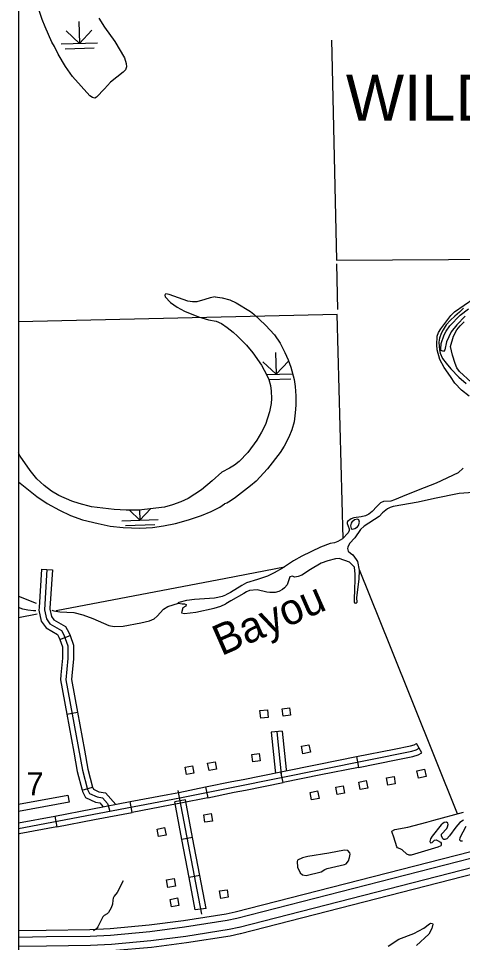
# Model space of a CAD drawing. Extents: x 1084508 to 1142749, y 1057638 to 1093403.
# Drawn here: x 1084508 to 1086423, y 1069080 to 1073059 of the extents above; entities that cross this region are included whole.
import ezdxf

# ---------------------------------------------------------------- set-up
doc = ezdxf.new("R2010")
doc.units = 0
for name, color, linetype in [('19', 7, 'Continuous'), ('2', 7, 'Continuous'), ('31', 7, 'Continuous'), ('32', 7, 'Continuous'), ('35', 7, 'Continuous'), ('4', 7, 'Continuous'), ('44', 7, 'Continuous'), ('45', 7, 'Continuous'), ('47', 7, 'Continuous'), ('5', 7, 'Continuous'), ('56', 7, 'Continuous'), ('7', 7, 'Continuous'), ('9', 7, 'Continuous'), ('DSN_DRFT_Named-Boundary', 7, 'Continuous'), ('Level 9', 7, 'Continuous')]:
    doc.layers.add(name, color=color, linetype=linetype)

msp = doc.modelspace()

# ---------------------------------------------------------------- linework, layer by layer
at = {"layer": '19'}
for p, q in [((1086828.8, 1069564.8), (1085442.6, 1069210.2)), ((1085449.2, 1069184.4), (1086833.1, 1069538.3)), ((1085442.6, 1069210.2), (1085403.4, 1069201.5)), ((1085449.9, 1069184.5), (1085449.2, 1069184.4)), ((1084507.9, 1069129.5), (1084507.9, 1069102.9))]:
    msp.add_line(p, q, dxfattribs=at)
msp.add_lwpolyline([(1084507.9, 1069035.4), (1084629.2, 1069037.4), (1084819.2, 1069039.4), (1084910.5, 1069044.6), (1085081.4, 1069060), (1085232.9, 1069079.7), (1085420.8, 1069108.9), (1085464.5, 1069118.6), (1085465.9, 1069119), (1086747.8, 1069446.9), (1086747.9, 1069447), (1086741.3, 1069472.8), (1085459.3, 1069144.8), (1085458.7, 1069144.7), (1085415.9, 1069135.2), (1085229.1, 1069106.1), (1085078.5, 1069086.5), (1084908.5, 1069071.2), (1084818.3, 1069066), (1084628.8, 1069064.1), (1084507.9, 1069062)], close=True, dxfattribs=at)
for points in [[(1085403.4, 1069201.5), (1085219.6, 1069172.9), (1085071.1, 1069153.6), (1084903.5, 1069138.5), (1084816, 1069133.5), (1084627.9, 1069131.6), (1084507.9, 1069129.5)], [(1084507.9, 1069102.9), (1084628.3, 1069104.9), (1084816.9, 1069106.8), (1084905.5, 1069111.9), (1085074, 1069127.1), (1085223.3, 1069146.5), (1085408.3, 1069175.3), (1085449.9, 1069184.5)]]:
    msp.add_lwpolyline(points, dxfattribs=at)
at = {"layer": '2'}
for points in [[(1086427.3, 1071810.9), (1086409, 1071794.6), (1086389.8, 1071776.7), (1086370.9, 1071759.7), (1086352.8, 1071739.6), (1086339, 1071718.4), (1086331.1, 1071702.1), (1086323, 1071681.7), (1086321, 1071665), (1086321.6, 1071645.8)], [(1086321.6, 1071645.8), (1086323, 1071631.7), (1086326, 1071617.4), (1086337.1, 1071594.5), (1086351.8, 1071574.2), (1086372, 1071550.7), (1086407, 1071514.4), (1086438, 1071486.5)]]:
    msp.add_lwpolyline(points, dxfattribs=at)
at = {"layer": '31'}
for p, q in [((1085965, 1069880.1), (1085974.3, 1069833.9)), ((1085649.3, 1069768.7), (1085640, 1069814.8)), ((1085315, 1069749.5), (1085324.4, 1069703.3)), ((1084998.8, 1069640), (1084989.9, 1069686.2)), ((1084507.9, 1069594.3), (1084664.3, 1069624.2)), ((1084664.3, 1069624.2), (1084673.2, 1069577.9)), ((1084673.2, 1069577.9), (1084510.4, 1069546.9)), ((1084510.4, 1069546.9), (1084507.9, 1069546.4))]:
    msp.add_line(p, q, dxfattribs=at)
for points in [[(1086127.5, 1069912.7), (1086197.9, 1069926.9), (1086213.9, 1069931.3), (1086223.9, 1069936.9)], [(1086247, 1069896), (1086223.9, 1069937)], [(1085433.5, 1069748.9), (1086203.5, 1069903.5), (1086223.1, 1069909), (1086235.7, 1069916)], [(1085965, 1069880.1), (1086127.5, 1069912.7)], [(1086136.7, 1069866.6), (1086208.9, 1069881), (1086231.9, 1069887.5), (1086247, 1069895.9)], [(1085640, 1069814.8), (1085802.5, 1069847.5)], [(1085802.5, 1069847.5), (1085965, 1069880.1)], [(1085974.3, 1069833.9), (1086136.7, 1069866.6)], [(1085477.5, 1069782.2), (1085640, 1069814.8)], [(1085974.3, 1069833.9), (1085811.8, 1069801.3)], [(1085315, 1069749.5), (1085428.7, 1069772.4), (1085477.5, 1069782.2)], [(1085486.8, 1069736.1), (1085649.3, 1069768.7)], [(1085811.8, 1069801.3), (1085649.3, 1069768.7)], [(1084507.9, 1069569.9), (1085204.3, 1069702.7), (1085433.5, 1069748.9)], [(1085152.7, 1069717.3), (1085199.7, 1069726.2), (1085315, 1069749.5)], [(1085324.4, 1069703.3), (1085438, 1069726.3), (1085486.8, 1069736.1)], [(1084989.9, 1069686.2), (1085152.7, 1069717.3)], [(1085324.4, 1069703.3), (1085208.8, 1069680), (1085161.6, 1069671)], [(1084664.3, 1069624.2), (1084827.1, 1069655.2)], [(1084827.1, 1069655.2), (1084989.9, 1069686.2)], [(1085161.6, 1069671), (1084998.8, 1069640)], [(1084673.2, 1069577.9), (1084836, 1069608.9)], [(1084836, 1069608.9), (1084998.8, 1069640)]]:
    msp.add_lwpolyline(points, dxfattribs=at)
at = {"layer": '32'}
for p, q in [((1085644.6, 1069989.9), (1085597.8, 1069984.9)), ((1085615.4, 1069820.1), (1085616.4, 1069810.1)), ((1085662.2, 1069825.1), (1085662.8, 1069819.4)), ((1085228, 1069694.3), (1085181.7, 1069685.5)), ((1085259, 1069531.5), (1085212.8, 1069522.7)), ((1085290, 1069368.7), (1085243.8, 1069359.9)), ((1085317.2, 1069226.4), (1085290, 1069368.7)), ((1085270.5, 1069219.8), (1085243.8, 1069359.9)), ((1085317.2, 1069226.4), (1085270.5, 1069219.8))]:
    msp.add_line(p, q, dxfattribs=at)
for points in [[(1085597.9, 1069984.9), (1085615.4, 1069820.1)], [(1085621.7, 1069987.4), (1085642.7, 1069790.3)], [(1085644.7, 1069989.9), (1085662.2, 1069825.1)], [(1085298.4, 1069201.6), (1085196.9, 1069734.1)], [(1085259, 1069531.5), (1085228, 1069694.3)], [(1085212.8, 1069522.7), (1085181.7, 1069685.5)], [(1085290, 1069368.7), (1085259, 1069531.5)], [(1085243.8, 1069359.9), (1085212.8, 1069522.7)]]:
    msp.add_lwpolyline(points, dxfattribs=at)
at = {"layer": '35'}
msp.add_line((1084507.9, 1070571.4), (1084584.1, 1070541.1), dxfattribs=at)
for points in [[(1086425.3, 1071122.1), (1086404.1, 1071102.1), (1086309.1, 1071058.3), (1086256.9, 1071036.9), (1086181.4, 1071007.6), (1086129.6, 1070985.6), (1086114.1, 1070980.6), (1086082.2, 1070978.2), (1086069.2, 1070972.4), (1086053.1, 1070957.9), (1086032.9, 1070935.8), (1086018.9, 1070924.9), (1086003.8, 1070916.5), (1085985.2, 1070912.6), (1085953.9, 1070909), (1085943.1, 1070904.8), (1085926.9, 1070892.5), (1085924.6, 1070888.4), (1085924.7, 1070884), (1085934.4, 1070860.4), (1085934, 1070853.2), (1085930.3, 1070843.3), (1085904.5, 1070818.4), (1085885.2, 1070807), (1085871.3, 1070801.1), (1085851.7, 1070798.2), (1085810.2, 1070782.5), (1085730.1, 1070743.7), (1085694.1, 1070723.8), (1085646.1, 1070691.5), (1085611.1, 1070671.7), (1085582.1, 1070657.4), (1085538.1, 1070642.5), (1085491.6, 1070627.9), (1085470.4, 1070617.4), (1085422.6, 1070587), (1085402.2, 1070577.1)], [(1086488.9, 1071018.4), (1086408.8, 1071013.5), (1086301.4, 1070992.3), (1086231.8, 1070975.8), (1086124.3, 1070956.8), (1086111.3, 1070953.1), (1086098.6, 1070947.6), (1086077, 1070929.9), (1086062.8, 1070914.2), (1085997.9, 1070873.1), (1085982.8, 1070857.8), (1085958.4, 1070821.7), (1085935.4, 1070798.5), (1085927.5, 1070782.1), (1085927.1, 1070776.8), (1085930.3, 1070764.9), (1085939.7, 1070755.8), (1085950, 1070748.4), (1085964.8, 1070729.1), (1085969.5, 1070720.8), (1085977.1, 1070683.6), (1085975.7, 1070644.2), (1085965.4, 1070565.2), (1085966.5, 1070544.1), (1085962, 1070540.2), (1085959.4, 1070541.4), (1085957.4, 1070545.4), (1085958.4, 1070612.7), (1085960.3, 1070629.5), (1085960.2, 1070666.3), (1085956.9, 1070696.1), (1085935.5, 1070717), (1085891.3, 1070733.3), (1085875.4, 1070732.4), (1085841.9, 1070722.6), (1085813.7, 1070712.5), (1085767, 1070685.9), (1085729.9, 1070662.2), (1085714.5, 1070655.3), (1085699.8, 1070652.9), (1085687.5, 1070657.5), (1085678.5, 1070654.9), (1085666.9, 1070620.2), (1085655.1, 1070606.3), (1085646.3, 1070599.3), (1085631.2, 1070591.5), (1085615.1, 1070587.2), (1085591.9, 1070586.9), (1085578.7, 1070588.3), (1085536.9, 1070598.8)], [(1085979.1, 1070889.4), (1085975.3, 1070899.7), (1085970.2, 1070902.6), (1085957.1, 1070899.9), (1085946.1, 1070890.4), (1085942, 1070884.9), (1085939.5, 1070874.1), (1085943.1, 1070862.6), (1085946.9, 1070860.2), (1085958.4, 1070862.6), (1085969.8, 1070870.2), (1085973.7, 1070874.8), (1085979.1, 1070889.4)], [(1084651.6, 1070511.1), (1084661.1, 1070507.2), (1084686.3, 1070504.1), (1084746.4, 1070500.3), (1084785.6, 1070490.5), (1084828.8, 1070475.3), (1084851.3, 1070464.8), (1084898.3, 1070444.3), (1084921.1, 1070440.2), (1084959.3, 1070441.8), (1085035.6, 1070456), (1085072.8, 1070465.1), (1085092.7, 1070473.8), (1085105.6, 1070484.8), (1085134, 1070515.7), (1085151.7, 1070525.9), (1085198.7, 1070540.9), (1085198, 1070543.1), (1085201.1, 1070545.7), (1085233.3, 1070553.8), (1085267.1, 1070557.8), (1085353.6, 1070564.3), (1085388, 1070570.9), (1085402.2, 1070577.1)], [(1085536.9, 1070598.8), (1085504.7, 1070596), (1085491.1, 1070589.5), (1085480.4, 1070581.9), (1085423.2, 1070551.5), (1085402.4, 1070537.5)], [(1085198.7, 1070540.9), (1085213.2, 1070538.2), (1085224.2, 1070538.4), (1085231.5, 1070534.8), (1085229.2, 1070527.9), (1085216.8, 1070521.3), (1085211.9, 1070505.7), (1085211.4, 1070499.7), (1085223.4, 1070496.3), (1085272.3, 1070502.2), (1085351.3, 1070518.7), (1085380, 1070527.3), (1085402.4, 1070537.5)], [(1084582.7, 1070507.3), (1084572.9, 1070507.2), (1084548.9, 1070510.1), (1084526.8, 1070515.2), (1084507.9, 1070522.1)], [(1086338, 1069592.3), (1086331, 1069586.1), (1086291.7, 1069538), (1086284.9, 1069526.5), (1086281.9, 1069514.4), (1086285.2, 1069509.5), (1086291.4, 1069510.3), (1086302, 1069520.2), (1086309.2, 1069521.7), (1086315.5, 1069519.4), (1086327.1, 1069512), (1086330.7, 1069507.4), (1086331, 1069499.2), (1086328.6, 1069495.7), (1086316.9, 1069489.6), (1086200.9, 1069456), (1086193, 1069456.4), (1086182.6, 1069460.4), (1086162.4, 1069478.8), (1086154.5, 1069483.3), (1086141.8, 1069487.5), (1086138.8, 1069491.2), (1086126, 1069533.2), (1086118.7, 1069554), (1086118.5, 1069559.6), (1086130.7, 1069566.4), (1086187.1, 1069576.3), (1086268.8, 1069597.3), (1086298.6, 1069606.6), (1086427.5, 1069640.9)], [(1086427.1, 1069606.6), (1086411.2, 1069596.3), (1086393.8, 1069575.8), (1086366.9, 1069538.3), (1086354.8, 1069526.2), (1086347.1, 1069522.5), (1086342, 1069523.5), (1086337.9, 1069526.5), (1086332.1, 1069538.6), (1086332.5, 1069545.5), (1086354.4, 1069570.9), (1086358.6, 1069578.3), (1086361.3, 1069588.4), (1086358.9, 1069594), (1086353.5, 1069598.2), (1086343.5, 1069596), (1086338, 1069592.3)], [(1086423.2, 1069515.8), (1086415.4, 1069516.2), (1086411.4, 1069520.4), (1086412.6, 1069531.5), (1086438.1, 1069580.9)], [(1085846, 1069464), (1085755.9, 1069450), (1085732.3, 1069444.1), (1085711.3, 1069434.5), (1085710.3, 1069428.8), (1085711.5, 1069403.7), (1085722.4, 1069380.2), (1085732.8, 1069371.1), (1085748.6, 1069367.6), (1085813.8, 1069383.5), (1085828.8, 1069394.2), (1085839.3, 1069398.6), (1085913.6, 1069415.2), (1085920.4, 1069418.9), (1085930.9, 1069431.6), (1085936, 1069445.9), (1085937.7, 1069459.8), (1085936.2, 1069466.1), (1085928, 1069476.5), (1085914.5, 1069477.6), (1085846, 1069464)], [(1084959.3, 1069344.5), (1084933.5, 1069295.4), (1084920.4, 1069279), (1084915.9, 1069270.7), (1084914.3, 1069261.3), (1084914.1, 1069244.9), (1084908.2, 1069228.7), (1084896.2, 1069208.6), (1084890.3, 1069202.8), (1084877.7, 1069195.2), (1084871.5, 1069189.7), (1084850, 1069147.3), (1084844.5, 1069139), (1084832.1, 1069130.1)]]:
    msp.add_lwpolyline(points, dxfattribs=at)
at = {"layer": '4'}
for points in [[(1085858.1, 1072965.3), (1085859.4, 1072906.4)], [(1085859.4, 1072906.4), (1085879, 1072018.4)], [(1085879.4, 1072001.9), (1085884.2, 1071806.2)]]:
    msp.add_lwpolyline(points, dxfattribs=at)
at = {"layer": '44'}
for p, q in [((1084767.9, 1073045.9), (1084770.9, 1072951.8)), ((1084770.9, 1072951.8), (1084713.7, 1073005.4)), ((1084770.9, 1072951.8), (1084824.6, 1073009)), ((1084692.5, 1072949.2), (1084849.3, 1072954.3)), ((1084708.8, 1072928.3), (1084834.3, 1072932.4)), ((1085616, 1071620.7), (1085619, 1071526.6)), ((1085619, 1071526.6), (1085561.8, 1071580.3)), ((1085619, 1071526.6), (1085672.7, 1071583.8)), ((1085577.7, 1071525.2), (1085690.2, 1071528.9)), ((1085586.7, 1071504.1), (1085682.5, 1071507.2)), ((1085031.9, 1070898.4), (1084986.1, 1070941.3)), ((1085030.4, 1070942.5), (1085031.9, 1070898.4)), ((1085031.9, 1070898.4), (1085078.4, 1070948)), ((1084953.4, 1070895.9), (1085110.3, 1070901)), ((1084969.8, 1070875), (1085095.3, 1070879.1))]:
    msp.add_line(p, q, dxfattribs=at)
at = {"layer": '45'}
for p, q in [((1084607, 1070687.3), (1084654, 1070684.4)), ((1084686.1, 1070385), (1084730.3, 1070401.1)), ((1084716.2, 1070062.5), (1084762.5, 1070071)), ((1084782.4, 1069736), (1084827.9, 1069748))]:
    msp.add_line(p, q, dxfattribs=at)
for points in [[(1084607, 1070687.3), (1084596.7, 1070521.9)], [(1084630.5, 1070685.8), (1084619.7, 1070512.5), (1084628.4, 1070473.5), (1084643.5, 1070451.8), (1084693.3, 1070423.7), (1084704.2, 1070404.2), (1084721.5, 1070356.5), (1084721.5, 1070302.3), (1084712.8, 1070211.3), (1084784.3, 1069821.3), (1084805.9, 1069739), (1084814.6, 1069721.6), (1084847.1, 1069706.5), (1084870.9, 1069702.1), (1084892.5, 1069678.3), (1084901.8, 1069645)], [(1084654, 1070684.4), (1084643.7, 1070519)], [(1084596.7, 1070521.9), (1084596, 1070510.6), (1084606.4, 1070463.8), (1084627.3, 1070434), (1084676, 1070406.4), (1084682.7, 1070394.4), (1084686.1, 1070385)], [(1084643.7, 1070519), (1084643.4, 1070514.4), (1084650.3, 1070483.2), (1084659.8, 1070469.7), (1084710.7, 1070440.9), (1084725.6, 1070414), (1084730.3, 1070401.1)], [(1084686.1, 1070385), (1084697.9, 1070352.3), (1084697.9, 1070303.4), (1084691.2, 1070232.2)], [(1084730.3, 1070401.1), (1084745, 1070360.6), (1084745, 1070301.2), (1084738, 1070227.7)], [(1084691.2, 1070232.2), (1084689.1, 1070210.3), (1084716.2, 1070062.5)], [(1084738, 1070227.7), (1084736.6, 1070212.3), (1084762.5, 1070071)], [(1084716.2, 1070062.5), (1084746, 1069899.4)], [(1084762.5, 1070071), (1084792.3, 1069907.9)], [(1084746, 1069899.4), (1084761.3, 1069816.2), (1084782.4, 1069736)], [(1084792.3, 1069907.9), (1084807.3, 1069826.4), (1084827.9, 1069748)], [(1084782.4, 1069736), (1084783.8, 1069730.6), (1084797.2, 1069703.8), (1084839.9, 1069683.8), (1084858.8, 1069680.4), (1084873.7, 1069664.1)], [(1084827.9, 1069748), (1084828.1, 1069747.3), (1084832, 1069739.5), (1084854.3, 1069729.1), (1084883, 1069723.9), (1084927.9, 1069674.4)]]:
    msp.add_lwpolyline(points, dxfattribs=at)
at = {"layer": '47'}
for points in [[(1084854.7, 1073059.8), (1084879.3, 1073021.8), (1084923.8, 1072959.3), (1084964.7, 1072890), (1084972.8, 1072864.7), (1084973.8, 1072850.6), (1084968.9, 1072838.1), (1084959.5, 1072827.4), (1084904.1, 1072785), (1084878.6, 1072756.5), (1084845.1, 1072720.1), (1084837.4, 1072716.4), (1084827.3, 1072718.2), (1084815.7, 1072725.8), (1084741.6, 1072808.8), (1084711.2, 1072851.9), (1084678.7, 1072905.4), (1084662.8, 1072938.6), (1084652.1, 1072957.2), (1084623.3, 1073022.4), (1084610, 1073054.8), (1084588.7, 1073119)], [(1085356.7, 1071860.6), (1085334.6, 1071856.5), (1085311.2, 1071848.4), (1085276.9, 1071838), (1085257.8, 1071837.9), (1085238.8, 1071841.5), (1085158, 1071870.9), (1085144.1, 1071873.1), (1085140.1, 1071870.8), (1085138.6, 1071867), (1085141, 1071860.4), (1085163.2, 1071836.1), (1085192.3, 1071816.1), (1085223.6, 1071798.6), (1085284.5, 1071774.1), (1085326.9, 1071761), (1085360.5, 1071755.7)], [(1085356.7, 1071860.6), (1085387, 1071856.1), (1085418.7, 1071847.2), (1085446.1, 1071835), (1085508, 1071796.7), (1085523.1, 1071785), (1085573.7, 1071737.8), (1085612.3, 1071695.8), (1085636.1, 1071660.5), (1085657, 1071620.7), (1085671, 1071588.5), (1085682.5, 1071557.4), (1085697, 1071503.8), (1085701.1, 1071474.7), (1085703.3, 1071433.6), (1085703.4, 1071394.3), (1085701.5, 1071359.9), (1085696.9, 1071322.3), (1085686.6, 1071287), (1085674, 1071255.7), (1085653.4, 1071216.6), (1085636.2, 1071189.5), (1085581.7, 1071118.9), (1085532.8, 1071066.8), (1085509.1, 1071046.1), (1085444.5, 1070995.5), (1085420.6, 1070979.6), (1085405.8, 1070972.1), (1085396.3, 1070969.1)], [(1085360.5, 1071755.7), (1085382.9, 1071744.6), (1085407.9, 1071727.9), (1085433.1, 1071708), (1085452.6, 1071690.5), (1085490.9, 1071652.6), (1085518.5, 1071619.6), (1085555.5, 1071565.9), (1085579, 1071522.8), (1085586.9, 1071503.6), (1085594.4, 1071478.7), (1085597.8, 1071453.6), (1085599.2, 1071422.8), (1085597.2, 1071400.7), (1085591, 1071364.6), (1085572.9, 1071310.5), (1085556.6, 1071277.2), (1085535.5, 1071242.7), (1085497, 1071190), (1085459.6, 1071150.6), (1085439.4, 1071135.7), (1085417.3, 1071122.9), (1085384.7, 1071105.3)], [(1085384.7, 1071105.3), (1085343, 1071067.1), (1085296.9, 1071028.8), (1085239.4, 1070992.1), (1085208, 1070977.8), (1085172.2, 1070964.6), (1085137.9, 1070955), (1085027.3, 1070942.1), (1084972.1, 1070941), (1084921.1, 1070944.1), (1084822.5, 1070955.8), (1084769.7, 1070969.6), (1084737.4, 1070980.4), (1084682.4, 1071004.5), (1084650.8, 1071023.5), (1084618.5, 1071047.5), (1084586.9, 1071076.9), (1084557.8, 1071111.8), (1084515.7, 1071174.2), (1084507.9, 1071188.6)], [(1084507.9, 1071063.4), (1084587.3, 1070999.6), (1084631.8, 1070970.5), (1084684.6, 1070941.6), (1084732.7, 1070918), (1084784.6, 1070900.4), (1084851, 1070883.5), (1084903.5, 1070872.6), (1084960.1, 1070867.1), (1085031.2, 1070864.5), (1085086.1, 1070867.5), (1085133.4, 1070873.7), (1085184.6, 1070883.8), (1085241.7, 1070900.3), (1085296.8, 1070919), (1085339.5, 1070935.8)], [(1085339.5, 1070935.8), (1085376.7, 1070954.4), (1085396.3, 1070969.1)]]:
    msp.add_lwpolyline(points, dxfattribs=at)
at = {"layer": '5'}
msp.add_line((1084507.9, 1070479.1), (1084588.2, 1070494.3), dxfattribs=at)
for points in [[(1085879, 1072018.4), (1087809.9, 1072029.3), (1088011.6, 1072033.6)], [(1085402.5, 1070648.2), (1085655.6, 1070697.9)], [(1085977.2, 1070685.4), (1086111, 1070353.8), (1086399.2, 1069635.4)], [(1084671.1, 1070510), (1085402.5, 1070648.2)]]:
    msp.add_lwpolyline(points, dxfattribs=at)
at = {"layer": '56'}
for points in [[(1085644.9, 1070086.3), (1085677.3, 1070090.4), (1085681.4, 1070057.9), (1085649, 1070053.8)], [(1085552.5, 1070045.8), (1085549.3, 1070078.3), (1085581.9, 1070081.6), (1085585.1, 1070049.1)], [(1085734.4, 1069892.8), (1085728.3, 1069924.9), (1085760.5, 1069931), (1085766.6, 1069898.9)], [(1085518.2, 1069857.4), (1085514, 1069889.8), (1085546.4, 1069894.1), (1085550.7, 1069861.7)], [(1085329.9, 1069819.7), (1085323.4, 1069851.7), (1085355.5, 1069858.3), (1085362, 1069826.3)], [(1085226.9, 1069835), (1085259, 1069840.7), (1085264.8, 1069808.4), (1085232.6, 1069802.7)], [(1086233.5, 1069787.2), (1086226.3, 1069819), (1086258.3, 1069826.3), (1086265.5, 1069794.4)], [(1085981.9, 1069737.9), (1085975, 1069769.9), (1086007.1, 1069776.7), (1086013.9, 1069744.8)], [(1086100.7, 1069757.2), (1086095.2, 1069789.4), (1086127.5, 1069794.9), (1086133, 1069762.7)], [(1085771.8, 1069693.9), (1085765.7, 1069726), (1085797.9, 1069732.1), (1085804, 1069700)], [(1085882, 1069716.7), (1085875.9, 1069748.8), (1085908.1, 1069755), (1085914.2, 1069722.9)], [(1085344.2, 1069602.3), (1085311.9, 1069597.2), (1085306.7, 1069629.6), (1085339, 1069634.7)], [(1085112.5, 1069536), (1085106.2, 1069568), (1085138.3, 1069574.4), (1085144.7, 1069542.3)], [(1085152.7, 1069316.7), (1085146.5, 1069348.8), (1085178.7, 1069355), (1085184.8, 1069322.9)], [(1085380, 1069269.1), (1085374.9, 1069301.4), (1085407.2, 1069306.5), (1085412.4, 1069274.3)], [(1085161.4, 1069265.4), (1085193.5, 1069271.7), (1085199.8, 1069239.6), (1085167.8, 1069233.3)]]:
    msp.add_lwpolyline(points, close=True, dxfattribs=at)
msp.add_lwpolyline([(1084507.9, 1069675.5), (1084720.7, 1069714.2), (1084726.3, 1069683.4), (1084507.9, 1069643.6)], dxfattribs=at)
at = {"layer": '7'}
msp.add_lwpolyline([(1085908.7, 1070819.6), (1085881.6, 1071783.9), (1084507.9, 1071752.9)], dxfattribs=at)
at = {"layer": '9'}
for points in [[(1086452, 1071431.9), (1086418.5, 1071457.8), (1086389.3, 1071488.7), (1086371.5, 1071517.3), (1086343.6, 1071556), (1086324.4, 1071589.7), (1086313.9, 1071631.4), (1086312, 1071653.7), (1086313.6, 1071690.5), (1086319.3, 1071707.1), (1086328.6, 1071721.8), (1086372.2, 1071779.9), (1086388.6, 1071795.8), (1086471.3, 1071853.2)], [(1086460.6, 1071493.2), (1086409.3, 1071539.3), (1086398.8, 1071554), (1086390.4, 1071572.6), (1086379.2, 1071609.1), (1086371.1, 1071645.9), (1086383.8, 1071691.3), (1086398.9, 1071717.9), (1086412.4, 1071735.9), (1086430.4, 1071751.9)], [(1086102.1, 1069064.5), (1086148.8, 1069094.3), (1086212.2, 1069118.4), (1086255.4, 1069141.8), (1086280.5, 1069160.5), (1086286, 1069162.3), (1086292.6, 1069161.6), (1086294.9, 1069158.2), (1086291.1, 1069140.1), (1086277.2, 1069114.8), (1086224.6, 1069066.9)]]:
    msp.add_lwpolyline(points, dxfattribs=at)
at = {"layer": 'DSN_DRFT_Named-Boundary'}
msp.add_lwpolyline([(1084507.9, 1057640), (1142749.2, 1057640), (1142749.2, 1093403.4), (1084507.9, 1093403.4)], close=True, dxfattribs=at)
at = {"layer": 'Level 9'}
for points in [[(1086452, 1071431.9), (1086418.5, 1071457.8), (1086389.3, 1071488.7), (1086371.5, 1071517.3), (1086343.6, 1071556), (1086324.4, 1071589.7), (1086313.9, 1071631.4), (1086312, 1071653.7), (1086313.6, 1071690.5), (1086319.3, 1071707.1), (1086328.6, 1071721.8), (1086372.2, 1071779.9), (1086388.6, 1071795.8), (1086471.3, 1071853.2)], [(1086434, 1071777.5), (1086398.5, 1071739.9), (1086374.4, 1071709.8), (1086353.9, 1071665.8), (1086346.2, 1071632.2), (1086340.8, 1071624.1), (1086331.3, 1071628.9), (1086328.9, 1071635.1), (1086330.9, 1071659.7), (1086343.2, 1071696.2), (1086352.1, 1071712.9), (1086367.3, 1071735.7), (1086412.8, 1071781.2), (1086448.3, 1071807.8)], [(1086102.1, 1069064.5), (1086148.8, 1069094.3), (1086212.2, 1069118.4), (1086255.4, 1069141.8), (1086280.5, 1069160.5), (1086286, 1069162.3), (1086292.6, 1069161.6), (1086294.9, 1069158.2), (1086291.1, 1069140.1), (1086277.2, 1069114.8), (1086224.6, 1069066.9)]]:
    msp.add_lwpolyline(points, dxfattribs=at)

# ---------------------------------------------------------------- texts
at = {"layer": '35'}
msp.add_text('Bayou', height=132.58, rotation=23.7603, dxfattribs=at).set_placement((1085383.1, 1070312.2))
at = {"layer": '56'}
msp.add_text('7', height=99.4, dxfattribs=at).set_placement((1084542.2, 1069713.1))
at = {"layer": '7'}
msp.add_text('WILDLIFE', height=198.88, dxfattribs=at).set_placement((1085919.8, 1072618.1))

doc.saveas('drawing.dxf')
